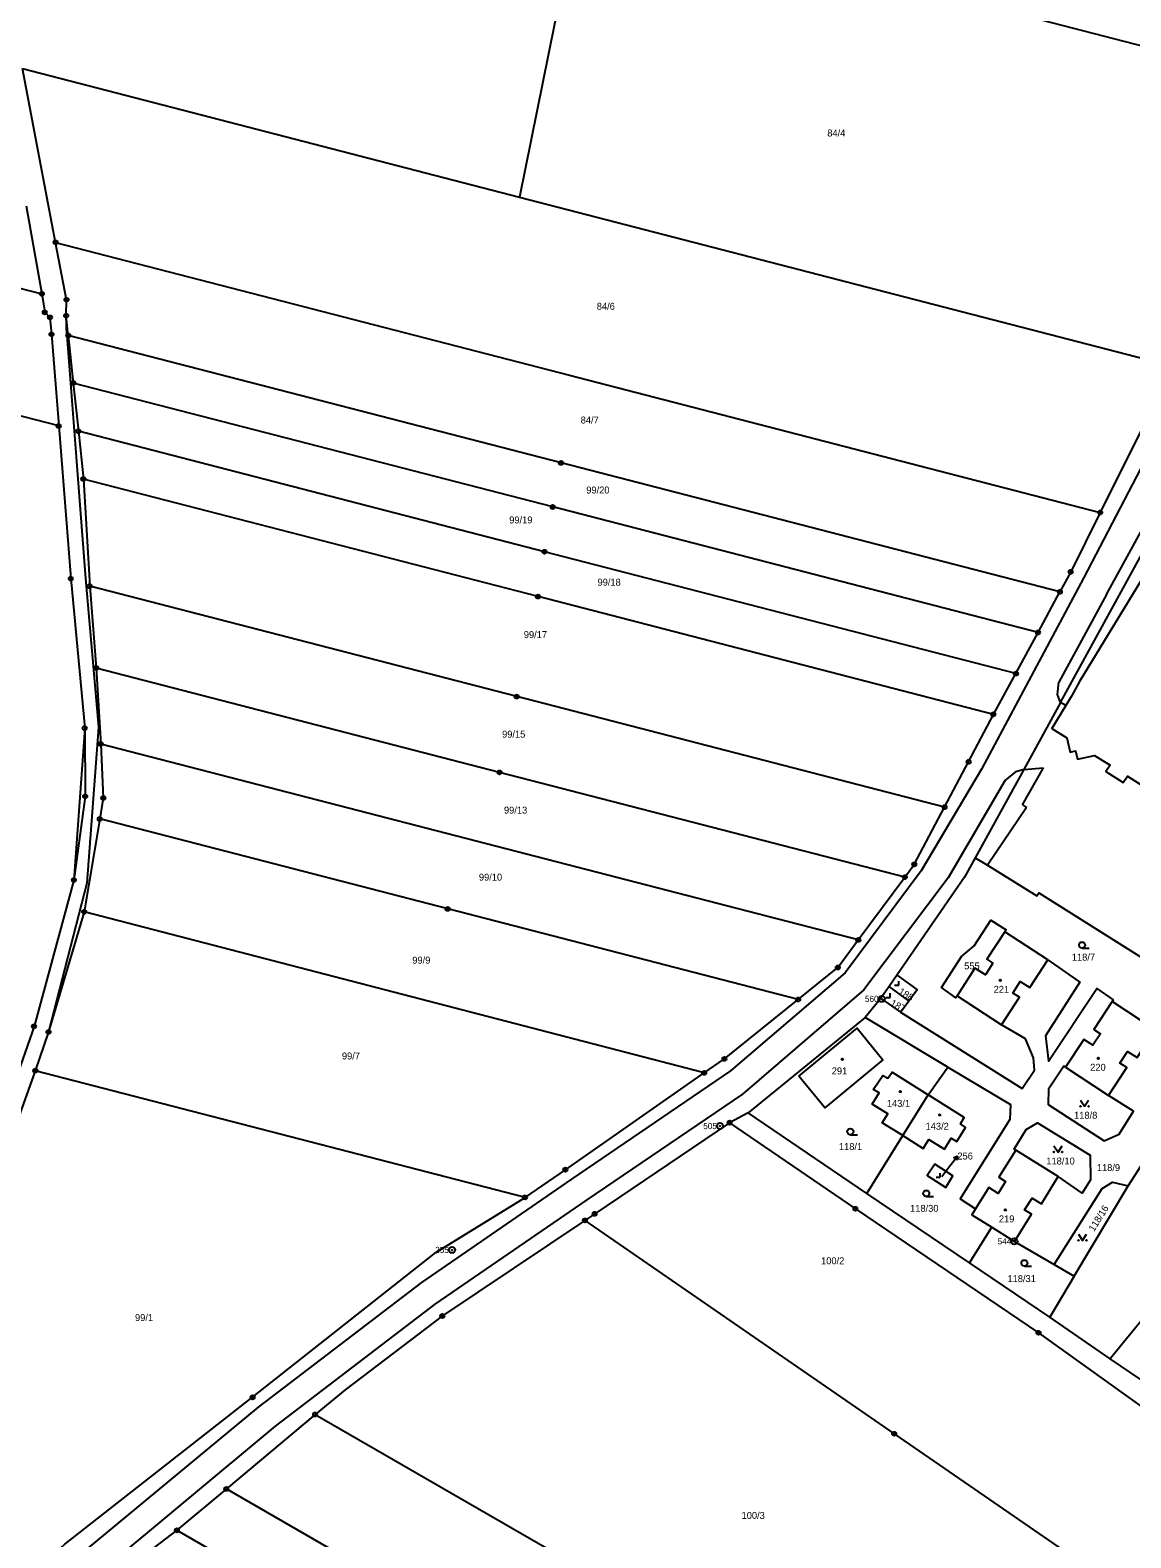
# Model space of a CAD drawing. Extents: x -758582 to -751794, y -998770 to -994350.
# Drawn here: x -756359.8 to -756090.2, y -996472.9 to -996103.7 of the extents above; entities that cross this region are included whole.
import ezdxf

# ---------------------------------------------------------------- set-up
doc = ezdxf.new("R2010")
doc.units = 0
for name, color, linetype in [('Hranice parcel', 7, 'Continuous'), ('Parcelní čísla', 7, 'Continuous'), ('Pop  PČ popisy', 7, 'Continuous'), ('Vnitřní kresba', 7, 'Continuous'), ('Značky bodu BP', 7, 'Continuous'), ('Značky budov', 7, 'Continuous'), ('Značky kultur', 7, 'Continuous')]:
    doc.layers.add(name, color=color, linetype=linetype)

msp = doc.modelspace()

# ---------------------------------------------------------------- linework, layer by layer
at = {"layer": 'Hranice parcel'}
for p, q in [((-756215.02, -996074.51), (-756041.85, -996119.46)), ((-756229.46, -996092.95), (-756239.89, -996144.65)), ((-756361.65, -996113.17), (-756239.89, -996144.65)), ((-756353.52, -996155.72), (-756361.65, -996113.17)), ((-756239.89, -996144.65), (-756079.45, -996186.12)), ((-756360.71, -996146.8), (-756356.88, -996168.3)), ((-756350.41, -996178.51), (-756349.19, -996190.15)), ((-756349.19, -996190.15), (-756347.95, -996201.94)), ((-756347.95, -996201.94), (-756346.72, -996213.66)), ((-756346.72, -996213.66), (-756345.16, -996239.9)), ((-756345.16, -996239.9), (-756343.57, -996259.96)), ((-756112.92, -996251.23), (-756107.58, -996241.29)), ((-756118.33, -996261.31), (-756112.92, -996251.23)), ((-756343.57, -996259.96), (-756342.48, -996278.55)), ((-756123.88, -996271.28), (-756118.33, -996261.31)), ((-756106.15, -996269.15), (-756107.4, -996268.39)), ((-756342.7, -996296.9), (-756346.53, -996319.63)), ((-756156.94, -996326.52), (-756145.55, -996311.16)), ((-756194.68, -996359.09), (-756346.53, -996319.63)), ((-756110.56, -996331.36), (-756121.1, -996324.53)), ((-756147.47, -996335.07), (-756149.43, -996337.9)), ((-756149.43, -996337.9), (-756151.45, -996340.81)), ((-756144.58, -996341.44), (-756149.43, -996337.9)), ((-756132.77, -996340.18), (-756121.86, -996347.33)), ((-756146.61, -996344.23), (-756144.58, -996341.44)), ((-756084.27, -996348.53), (-756094.82, -996341.6)), ((-756155.24, -996345.51), (-756183.95, -996368.86)), ((-756135, -996357.65), (-756155.24, -996345.51)), ((-756238.56, -996389.57), (-756358.49, -996358.56)), ((-756139.8, -996364.48), (-756135, -996357.65)), ((-756106.2, -996357.71), (-756095.68, -996364.61)), ((-756146.07, -996374.45), (-756139.8, -996364.48)), ((-756183.95, -996368.86), (-756188.47, -996371.27)), ((-756154.85, -996388.59), (-756183.95, -996368.86)), ((-756154.85, -996388.59), (-756146.07, -996374.45)), ((-756108, -996384.48), (-756118.36, -996377.99)), ((-756090.88, -996386.73), (-756086.87, -996380.55)), ((-756104.07, -996408.89), (-756090.88, -996386.73)), ((-756129.74, -996405.58), (-756154.85, -996388.59)), ((-756129.74, -996405.58), (-756124.21, -996396.89)), ((-756124.21, -996396.89), (-756118.72, -996400.33)), ((-756069.75, -996397.69), (-756095.25, -996429.12)), ((-756118.72, -996400.33), (-756108.97, -996406.03)), ((-756110.04, -996418.91), (-756129.74, -996405.58)), ((-756108.97, -996406.03), (-756104.07, -996408.89)), ((-756104.07, -996408.89), (-756110.04, -996418.91)), ((-756095.25, -996429.12), (-756110.04, -996418.91)), ((-756289.97, -996442.74), (-756311.7, -996460.95)), ((-756311.7, -996460.95), (-756323.8, -996471.09)), ((-756323.8, -996471.09), (-756334.9, -996479.57))]:
    msp.add_line(p, q, dxfattribs=at)
for points in [[(-756687.72, -996083.27), (-756581.18, -996110.66), (-756474.64, -996138.04), (-756356.88, -996168.3)], [(-756352.76, -996200.65), (-756538.44, -996152.88), (-756724.47, -996105.03)], [(-756353.52, -996155.72), (-756227.65, -996188.26), (-756097.71, -996221.86)], [(-756350.41, -996178.51), (-756350.92, -996173.63), (-756350.84, -996169.75), (-756353.52, -996155.72)], [(-756356.88, -996168.3), (-756356.18, -996172.84), (-756354.89, -996174.09), (-756354.53, -996178.22), (-756352.76, -996200.65)], [(-756107.58, -996241.29), (-756229.75, -996209.71), (-756350.41, -996178.51)], [(-756079.45, -996186.12), (-756083.21, -996192.75), (-756097.71, -996221.86)], [(-756112.92, -996251.23), (-756231.78, -996220.5), (-756349.19, -996190.15)], [(-756352.76, -996200.65), (-756349.8, -996238.04), (-756346.39, -996274.67), (-756346.28, -996291.38), (-756349.04, -996311.87), (-756358.8, -996347.7), (-756380.64, -996409.93), (-756400.89, -996468.48), (-756418.03, -996531.2), (-756419.13, -996544.5)], [(-756118.33, -996261.31), (-756233.79, -996231.46), (-756347.95, -996201.94)], [(-756123.88, -996271.28), (-756235.38, -996242.45), (-756346.72, -996213.66)], [(-756097.71, -996221.86), (-756104.94, -996236.38), (-756107.58, -996241.29)], [(-756107.4, -996268.39), (-756093.93, -996243.79), (-756086.55, -996230.27), (-756083.24, -996224.22)], [(-756074.46, -996237.85), (-756083.76, -996232.02), (-756102.8, -996263.24), (-756104.72, -996266.8), (-756106.15, -996269.15)], [(-756135.81, -996294.02), (-756240.6, -996266.93), (-756345.16, -996239.9)], [(-756145.55, -996311.16), (-756244.82, -996285.5), (-756343.57, -996259.96)], [(-756107.4, -996268.39), (-756116.4, -996284.77), (-756128.29, -996306.39)], [(-756106.15, -996269.15), (-756109.53, -996274.72), (-756105.87, -996277.06), (-756105.06, -996280.53), (-756103.73, -996280.18), (-756103.24, -996282.23), (-756099.1, -996281.36), (-756095.31, -996283.76), (-756096.33, -996285.3), (-756092.11, -996288), (-756091.06, -996286.45), (-756048.34, -996313.52)], [(-756135.81, -996294.02), (-756129.93, -996282.92), (-756123.88, -996271.28)], [(-756342.48, -996278.55), (-756341.83, -996291.75), (-756342.7, -996296.9)], [(-756156.94, -996326.52), (-756250.51, -996302.33), (-756342.48, -996278.55)], [(-756145.55, -996311.16), (-756143.23, -996308.03), (-756135.81, -996294.02)], [(-756171.68, -996341.12), (-756257.5, -996318.93), (-756342.7, -996296.9)], [(-756128.29, -996306.39), (-756130.92, -996311.19), (-756147.47, -996335.07)], [(-756128.29, -996306.39), (-756125.31, -996308.24), (-756113.24, -996315.72), (-756112.72, -996314.95), (-756084.32, -996332.83)], [(-756346.53, -996319.63), (-756355.26, -996349.04), (-756358.49, -996358.56)], [(-756132.77, -996340.18), (-756133.09, -996340.68), (-756136.59, -996338.14), (-756131.65, -996330.57), (-756128.57, -996327.98), (-756124.46, -996321.71), (-756120.77, -996324.03), (-756121.1, -996324.53)], [(-756121.1, -996324.53), (-756125.51, -996331.23), (-756123.97, -996332.24), (-756125.77, -996335.1), (-756128.37, -996333.41), (-756132.77, -996340.18)], [(-756171.68, -996341.12), (-756161.95, -996333.28), (-756156.94, -996326.52)], [(-756121.86, -996347.33), (-756117.5, -996340.55), (-756119.08, -996339.53), (-756117.27, -996336.72), (-756114.97, -996338.2), (-756110.56, -996331.36)], [(-756110.56, -996331.36), (-756102.68, -996336.89), (-756111.14, -996350.03), (-756110.34, -996356.18), (-756098.56, -996338.45), (-756094.54, -996341.18), (-756094.82, -996341.6)], [(-756144.58, -996341.44), (-756142.52, -996338.62), (-756147.28, -996335.2), (-756147.47, -996335.07)], [(-756194.68, -996359.09), (-756189.74, -996355.65), (-756171.68, -996341.12)], [(-756151.45, -996340.81), (-756151.9, -996341.46), (-756155.24, -996345.51)], [(-756151.45, -996340.81), (-756151.27, -996340.93), (-756146.61, -996344.23)], [(-756094.82, -996341.6), (-756099.27, -996348.49), (-756097.66, -996349.53), (-756099.55, -996352.3), (-756101.75, -996350.87), (-756106.2, -996357.71)], [(-756146.61, -996344.23), (-756116.86, -996362.9), (-756113.78, -996358.44), (-756114.06, -996355.4), (-756115.98, -996350.77), (-756121.86, -996347.33)], [(-756171.51, -996359.85), (-756157.24, -996348.13), (-756150.93, -996355.92), (-756165.14, -996367.61), (-756171.51, -996359.85)], [(-756095.68, -996364.61), (-756091.21, -996357.78), (-756092.92, -996356.66), (-756090.99, -996353.81), (-756088.67, -996355.31), (-756084.27, -996348.53)], [(-756358.49, -996358.56), (-756377.3, -996411), (-756397.84, -996469.46), (-756414.53, -996531.41), (-756415.69, -996539.44)], [(-756135, -996357.65), (-756119.65, -996366.86), (-756119.88, -996370.49), (-756132.01, -996389.93), (-756128.21, -996392.36)], [(-756106.2, -996357.71), (-756106.62, -996357.44), (-756110.36, -996363.05), (-756110.49, -996366.86), (-756096.74, -996375.72), (-756093.09, -996374.08), (-756089.52, -996368.42), (-756095.68, -996364.61)], [(-756238.56, -996389.57), (-756228.69, -996382.78), (-756194.68, -996359.09)], [(-756146.07, -996374.45), (-756151.08, -996371.33), (-756149.71, -996369.14), (-756153.57, -996366.73), (-756151.85, -996363.97), (-756153.22, -996363.11), (-756153.05, -996362.86), (-756150.98, -996359.68), (-756149.7, -996360.37), (-756148.67, -996358.89), (-756139.8, -996364.48)], [(-756146.07, -996374.45), (-756141.07, -996377.57), (-756139.7, -996375.38), (-756135.87, -996377.78), (-756134.17, -996375.08), (-756132.84, -996375.92), (-756130.71, -996372.43), (-756131.95, -996371.56), (-756130.99, -996370.03), (-756139.8, -996364.48)], [(-756188.47, -996371.27), (-756221.5, -996393.6), (-756223.89, -996395.2)], [(-756188.47, -996371.27), (-756157.65, -996392.34), (-756112.83, -996422.72), (-756084.88, -996442.75), (-756043.93, -996471.51)], [(-756118.36, -996377.99), (-756118.78, -996377.72), (-756115.8, -996372.94), (-756113.03, -996371.31), (-756100.16, -996379.24), (-756100.09, -996385.28), (-756102.16, -996388.55), (-756108, -996384.48)], [(-756118.36, -996377.99), (-756122.54, -996384.64), (-756120.91, -996385.67), (-756122.69, -996388.59), (-756124.98, -996387.17), (-756128.21, -996392.36)], [(-756135.5, -996387.12), (-756133.78, -996384.32), (-756138.23, -996381.42), (-756140.07, -996384.23), (-756135.5, -996387.12)], [(-756118.72, -996400.33), (-756114.55, -996393.64), (-756116.22, -996392.6), (-756114.4, -996389.73), (-756112.1, -996391.15), (-756108, -996384.48)], [(-756108.97, -996406.03), (-756097.23, -996387.39), (-756094.73, -996385.84), (-756090.88, -996386.73)], [(-756415.69, -996539.44), (-756399.01, -996520.7), (-756380.29, -996500.96), (-756351.25, -996474.46), (-756305.28, -996438.52), (-756260.4, -996403.06), (-756238.56, -996389.57)], [(-756223.89, -996395.2), (-756258.81, -996418.61), (-756282.6, -996436.68), (-756289.97, -996442.74)], [(-756223.89, -996395.2), (-756148.16, -996447.44), (-756066.33, -996503.89)], [(-756128.21, -996392.36), (-756129.12, -996393.82), (-756124.21, -996396.89)], [(-756039.67, -996469.44), (-756082.45, -996440.08), (-756082.51, -996435.59), (-756087.64, -996434.22), (-756095.25, -996429.12)], [(-756289.97, -996442.74), (-756195.56, -996497.21), (-756100.21, -996552.23)], [(-756311.7, -996460.95), (-756214.69, -996516.92), (-756116.22, -996573.74)], [(-756323.8, -996471.09), (-756224.19, -996528.57), (-756125.14, -996585.72)]]:
    msp.add_lwpolyline(points, dxfattribs=at)
at = {"layer": 'Pop  PČ popisy'}
for p, q in [((-756134.51, -996381.84), (-756132.66, -996379.47)), ((-756132.66, -996379.47), (-756133.67, -996379.96)), ((-756132.66, -996379.47), (-756132.88, -996380.57)), ((-756136.53, -996384.42), (-756134.51, -996381.84))]:
    msp.add_line(p, q, dxfattribs=at)
at = {"layer": 'Vnitřní kresba'}
for p, q in [((-756350.77, -996178.55), (-756350.92, -996173.63)), ((-756350.77, -996178.55), (-756346.23, -996238.05)), ((-756081.35, -996198.64), (-756101.78, -996237.97)), ((-756096.2, -996241.96), (-756079.51, -996211.49)), ((-756346.23, -996238.05), (-756343.05, -996274.45)), ((-756101.78, -996237.97), (-756126.78, -996284.69)), ((-756096.2, -996241.96), (-756107.88, -996263.44)), ((-756108.15, -996266.45), (-756107.88, -996263.44)), ((-756107.4, -996268.39), (-756108.15, -996266.45)), ((-756346.39, -996274.67), (-756349.04, -996311.87)), ((-756343.05, -996274.45), (-756345.86, -996312.65)), ((-756126.78, -996284.69), (-756141.53, -996309.61)), ((-756116.4, -996284.77), (-756118.34, -996285.35)), ((-756116.7, -996293.45), (-756111.62, -996284.36)), ((-756116.4, -996284.77), (-756111.62, -996284.36)), ((-756121.06, -996287.53), (-756134.97, -996311.31)), ((-756121.06, -996287.53), (-756118.34, -996285.35)), ((-756115.73, -996294.12), (-756125.31, -996308.24)), ((-756116.7, -996293.45), (-756115.73, -996294.12)), ((-756141.53, -996309.61), (-756160.16, -996334.57)), ((-756345.86, -996312.65), (-756355.26, -996349.04)), ((-756134.97, -996311.31), (-756155.63, -996338.78)), ((-756160.16, -996334.57), (-756188.24, -996358.6)), ((-756155.63, -996338.78), (-756185.27, -996364.25)), ((-756188.24, -996358.6), (-756227.15, -996385.07)), ((-756185.27, -996364.25), (-756223.42, -996390.14)), ((-756227.15, -996385.07), (-756263.92, -996410.42)), ((-756223.42, -996390.14), (-756260.64, -996415.74)), ((-756263.92, -996410.42), (-756303.94, -996440.94)), ((-756260.64, -996415.74), (-756299.76, -996445.56)), ((-756303.94, -996440.94), (-756348.49, -996477.86)), ((-756299.76, -996445.56), (-756345.66, -996483.74))]:
    msp.add_line(p, q, dxfattribs=at)
at = {"layer": 'Značky bodu BP'}
for centre, radius in [((-756353.52, -996155.72), 0.5), ((-756353.52, -996155.72), 0.0303), ((-756356.88, -996168.3), 0.5), ((-756356.88, -996168.3), 0.0303), ((-756350.84, -996169.75), 0.5), ((-756350.84, -996169.75), 0.0303), ((-756356.18, -996172.84), 0.5), ((-756356.18, -996172.84), 0.0303), ((-756354.89, -996174.09), 0.5), ((-756354.89, -996174.09), 0.0303), ((-756350.92, -996173.63), 0.5), ((-756350.92, -996173.63), 0.0303), ((-756354.53, -996178.22), 0.5), ((-756354.53, -996178.22), 0.0303), ((-756350.41, -996178.51), 0.5), ((-756350.41, -996178.51), 0.0303), ((-756349.19, -996190.15), 0.5), ((-756349.19, -996190.15), 0.0303), ((-756352.76, -996200.65), 0.5), ((-756352.76, -996200.65), 0.0303), ((-756347.95, -996201.94), 0.5), ((-756347.95, -996201.94), 0.0303), ((-756229.75, -996209.71), 0.5), ((-756229.75, -996209.71), 0.0303), ((-756346.72, -996213.66), 0.5), ((-756346.72, -996213.66), 0.0303), ((-756231.78, -996220.5), 0.5), ((-756231.78, -996220.5), 0.0303), ((-756097.71, -996221.86), 0.5), ((-756097.71, -996221.86), 0.0303), ((-756233.79, -996231.46), 0.5), ((-756233.79, -996231.46), 0.0303), ((-756104.94, -996236.38), 0.5), ((-756104.94, -996236.38), 0.0303), ((-756349.8, -996238.04), 0.5), ((-756349.8, -996238.04), 0.0303), ((-756345.16, -996239.9), 0.5), ((-756345.16, -996239.9), 0.0303), ((-756235.38, -996242.45), 0.5), ((-756235.38, -996242.45), 0.0303), ((-756107.58, -996241.29), 0.5), ((-756107.58, -996241.29), 0.0303), ((-756112.92, -996251.23), 0.5), ((-756112.92, -996251.23), 0.0303), ((-756343.57, -996259.96), 0.5), ((-756343.57, -996259.96), 0.0303), ((-756118.33, -996261.31), 0.5), ((-756118.33, -996261.31), 0.0303), ((-756240.6, -996266.93), 0.5), ((-756240.6, -996266.93), 0.0303), ((-756123.88, -996271.28), 0.5), ((-756123.88, -996271.28), 0.0303), ((-756346.39, -996274.67), 0.5), ((-756346.39, -996274.67), 0.0303), ((-756342.48, -996278.55), 0.5), ((-756342.48, -996278.55), 0.0303), ((-756244.82, -996285.5), 0.5), ((-756129.93, -996282.92), 0.5), ((-756129.93, -996282.92), 0.0303), ((-756244.82, -996285.5), 0.0303), ((-756346.28, -996291.38), 0.5), ((-756346.28, -996291.38), 0.0303), ((-756341.83, -996291.75), 0.5), ((-756341.83, -996291.75), 0.0303), ((-756135.81, -996294.02), 0.5), ((-756135.81, -996294.02), 0.0303), ((-756342.7, -996296.9), 0.5), ((-756342.7, -996296.9), 0.0303), ((-756145.55, -996311.16), 0.5), ((-756143.23, -996308.03), 0.5), ((-756143.23, -996308.03), 0.0303), ((-756349.04, -996311.87), 0.5), ((-756349.04, -996311.87), 0.0303), ((-756145.55, -996311.16), 0.0303), ((-756346.53, -996319.63), 0.5), ((-756346.53, -996319.63), 0.0303), ((-756257.5, -996318.93), 0.5), ((-756257.5, -996318.93), 0.0303), ((-756156.94, -996326.52), 0.5), ((-756156.94, -996326.52), 0.0303), ((-756161.95, -996333.28), 0.5), ((-756161.95, -996333.28), 0.0303), ((-756151.23, -996340.95), 0.75), ((-756171.68, -996341.12), 0.5), ((-756171.68, -996341.12), 0.0303), ((-756151.23, -996340.95), 0.03), ((-756358.8, -996347.7), 0.5), ((-756358.8, -996347.7), 0.0303), ((-756355.26, -996349.04), 0.5), ((-756355.26, -996349.04), 0.0303), ((-756189.74, -996355.65), 0.5), ((-756358.49, -996358.56), 0.5), ((-756358.49, -996358.56), 0.0303), ((-756194.68, -996359.09), 0.5), ((-756189.74, -996355.65), 0.0303), ((-756194.68, -996359.09), 0.0303), ((-756190.82, -996372.1), 0.75), ((-756190.82, -996372.1), 0.03), ((-756188.47, -996371.27), 0.5), ((-756188.47, -996371.27), 0.0303), ((-756228.69, -996382.78), 0.5), ((-756228.69, -996382.78), 0.0303), ((-756238.56, -996389.57), 0.5), ((-756238.56, -996389.57), 0.0303), ((-756157.65, -996392.34), 0.5), ((-756223.89, -996395.2), 0.5), ((-756223.89, -996395.2), 0.0303), ((-756221.5, -996393.6), 0.5), ((-756221.5, -996393.6), 0.0303), ((-756157.65, -996392.34), 0.0303), ((-756256.46, -996402.43), 0.75), ((-756256.46, -996402.43), 0.03), ((-756118.72, -996400.33), 0.75), ((-756118.72, -996400.33), 0.03), ((-756258.81, -996418.61), 0.5), ((-756258.81, -996418.61), 0.0303), ((-756112.83, -996422.72), 0.5), ((-756112.83, -996422.72), 0.0303), ((-756305.28, -996438.52), 0.5), ((-756305.28, -996438.52), 0.0303), ((-756289.97, -996442.74), 0.5), ((-756289.97, -996442.74), 0.0303), ((-756148.16, -996447.44), 0.5), ((-756148.16, -996447.44), 0.0303), ((-756311.7, -996460.95), 0.5), ((-756311.7, -996460.95), 0.0303), ((-756323.8, -996471.09), 0.5), ((-756323.8, -996471.09), 0.0303)]:
    msp.add_circle(centre, radius, dxfattribs=at)
at = {"layer": 'Značky budov'}
for centre in [(-756122.18, -996336.42), (-756160.88, -996355.77), (-756098.19, -996355.51), (-756146.67, -996363.65), (-756137.01, -996369.37), (-756120.95, -996392.63)]:
    msp.add_circle(centre, 0.175, dxfattribs=at)
at = {"layer": 'Značky kultur'}
for p, q in [((-756102.15, -996328.54), (-756100.4, -996328.54)), ((-756147.06, -996337.63), (-756147.06, -996336.63)), ((-756149.17, -996340.58), (-756149.17, -996339.58)), ((-756148.06, -996337.63), (-756147.06, -996337.63)), ((-756150.17, -996340.58), (-756149.17, -996340.58)), ((-756158.91, -996374.22), (-756157.16, -996374.22)), ((-756137.87, -996384.61), (-756136.87, -996384.61)), ((-756136.87, -996384.61), (-756136.87, -996383.61)), ((-756140.31, -996389.35), (-756138.56, -996389.35)), ((-756116.26, -996406.41), (-756114.51, -996406.41))]:
    msp.add_line(p, q, dxfattribs=at)
for points in [[(-756102.54, -996365.76), (-756101.54, -996367.26), (-756100.54, -996365.76)], [(-756109.04, -996376.96), (-756108.04, -996378.46), (-756107.04, -996376.96)], [(-756103.04, -996398.59), (-756102.04, -996400.09), (-756101.04, -996398.59)]]:
    msp.add_lwpolyline(points, dxfattribs=at)
for centre, radius in [((-756102.15, -996327.79), 0.75), ((-756102.54, -996367.26), 0.1), ((-756100.54, -996367.26), 0.1), ((-756158.91, -996373.47), 0.75), ((-756109.04, -996378.46), 0.1), ((-756107.04, -996378.46), 0.1), ((-756140.31, -996388.6), 0.75), ((-756103.04, -996400.09), 0.1), ((-756101.04, -996400.09), 0.1), ((-756116.26, -996405.66), 0.75)]:
    msp.add_circle(centre, radius, dxfattribs=at)

# ---------------------------------------------------------------- texts
at = {"layer": 'Parcelní čísla'}
for s, p in [('84/4', (-756164.54, -996129.78)), ('84/6', (-756220.99, -996172.21)), ('84/7', (-756224.93, -996200.06)), ('99/20', (-756223.56, -996217.2)), ('99/19', (-756242.43, -996224.53)), ('99/18', (-756220.81, -996239.78)), ('99/17', (-756238.86, -996252.61)), ('99/15', (-756244.18, -996276.99)), ('99/13', (-756243.72, -996295.59)), ('99/10', (-756249.86, -996311.99)), ('99/9', (-756266.17, -996332.33)), ('555', (-756131.02, -996333.73)), ('118/7', (-756104.66, -996331.59)), ('221', (-756123.81, -996339.47)), ('99/7', (-756283.4, -996355.79)), ('291', (-756163.45, -996359.44)), ('220', (-756100.16, -996358.56)), ('143/1', (-756149.96, -996367.39)), ('118/8', (-756104.1, -996370.31)), ('143/2', (-756140.48, -996372.99)), ('118/1', (-756161.69, -996377.96)), ('256', (-756132.68, -996380.29)), ('118/10', (-756110.9, -996381.51)), ('118/9', (-756098.53, -996383.13)), ('118/30', (-756144.27, -996393.1)), ('219', (-756122.52, -996395.68)), ('100/2', (-756166.06, -996405.94)), ('118/31', (-756120.42, -996410.31)), ('99/1', (-756334.07, -996419.85)), ('100/3', (-756185.53, -996468.29))]:
    msp.add_text(s, height=1.7, dxfattribs=at).set_placement(p)
for s, rotation, p in [('188', 329, (-756147.28, -996339.61)), ('187', 332, (-756149.28, -996342.53)), ('118/16', 58, (-756099.23, -996398.07))]:
    msp.add_text(s, height=1.7, rotation=rotation, dxfattribs=at).set_placement(p)
at = {"layer": 'Značky bodu BP'}
for s, p in [('560', (-756155.33, -996341.7)), ('505', (-756194.92, -996372.85)), ('255', (-756260.56, -996403.18)), ('544', (-756122.82, -996401.08))]:
    msp.add_text(s, height=1.5, dxfattribs=at).set_placement(p)

doc.saveas('drawing.dxf')
